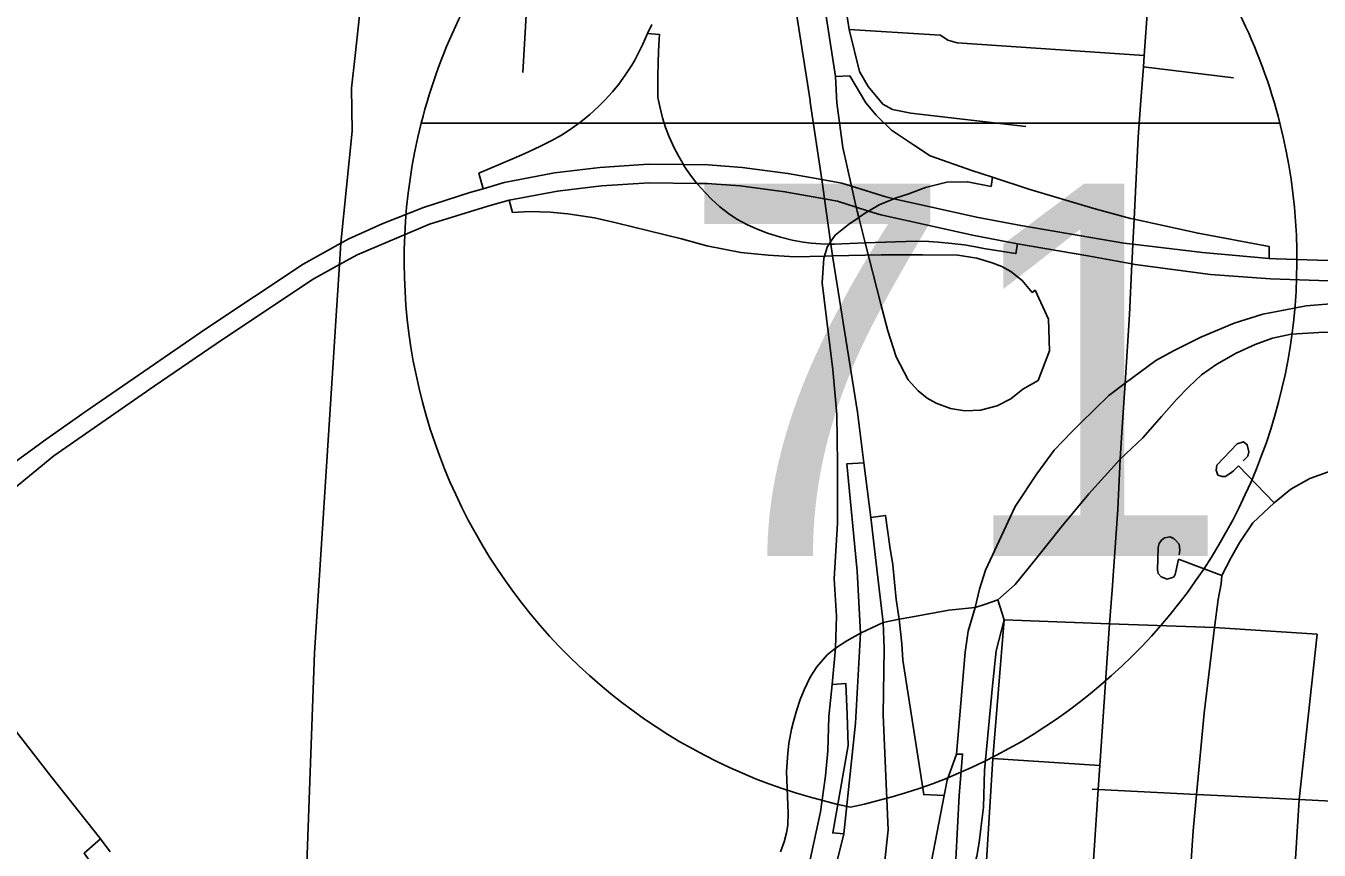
# Model space of a CAD drawing. Extents: x 1659811 to 1934326, y 644115 to 934867.
# Drawn here: x 1830172 to 1834518, y 719050 to 721819 of the extents above; entities that cross this region are included whole.
import ezdxf

# ---------------------------------------------------------------- set-up
doc = ezdxf.new("R2010")
doc.units = 0
for name, color, linetype in [('GM_X_City_Street', 7, 'Continuous'), ('GM_X_Interchange_Ramps', 7, 'Continuous'), ('GM_X_Interstate_Route', 7, 'Continuous'), ('GM_X_Interstate_Shield', 7, 'Continuous'), ('GM_X_State_Route', 7, 'Continuous')]:
    doc.layers.add(name, color=color, linetype=linetype)

msp = doc.modelspace()

# ---------------------------------------------------------------- linework, layer by layer
at = {"layer": 'GM_X_City_Street'}
for points in [[(1831841.9, 721662.2), (1831854.3, 721873.9), (1831869.5, 722158.9), (1831889.9, 722456.7), (1831911.3, 722766.1), (1831931.9, 723082.1), (1831959.1, 723502.4), (1831984, 723853.9)], [(1833919.4, 721568.4), (1833927.9, 721681.2), (1833930.4, 721719.2), (1833942.5, 721889.3), (1833952.4, 722027.6), (1833975.7, 722368.8), (1833998.3, 722709), (1834013.7, 722943.8), (1834019.9, 723045.6), (1834042.1, 723385.2), (1834053.5, 723530.4)], [(1833146.3, 721526.1), (1833085, 721538.1), (1833052.3, 721556.4), (1833002.7, 721615), (1832974.1, 721665.4), (1832938.7, 721807.3), (1832893.9, 722095.2), (1832866.8, 722268.2)], [(1832938.7, 721807.3), (1833226.6, 721788.6), (1833245.4, 721787.4), (1833270.5, 721771.5), (1833301.7, 721762.7), (1833930.4, 721719.2)], [(1833927.9, 721681.2), (1834230.6, 721645)], [(1833889.9, 721037.7), (1833892.2, 721085.6), (1833896.4, 721169.6), (1833910.2, 721445.3), (1833919.4, 721568.4)], [(1833146.3, 721526.1), (1833532.8, 721481.7)], [(1833855.1, 720454), (1833865.9, 720619.2), (1833880.5, 720850.2), (1833889, 721019.3), (1833889.9, 721037.7)], [(1833849.3, 720363.5), (1833925.4, 720435.1), (1833987.9, 720506.8), (1834039.3, 720563.8), (1834079.8, 720607), (1834123, 720646.5), (1834174.4, 720683.3), (1834238.8, 720720), (1834303.1, 720749.4), (1834361.9, 720769.7), (1834424.4, 720783.5), (1834535.7, 720789.9), (1834579, 720788)], [(1833822.2, 719923.6), (1833841.5, 720195.4), (1833849.3, 720363.5), (1833855.1, 720454)], [(1834247.2, 720340.9), (1834230.1, 720324), (1834224.3, 720320), (1834203.3, 720305.9), (1834192.1, 720306), (1834178.1, 720310.4), (1834171.8, 720327.2), (1834174.9, 720343.1), (1834242.3, 720415.3), (1834263.6, 720422), (1834276.8, 720412.2), (1834281.7, 720388.8), (1834278.8, 720374.3), (1834263, 720357.6)], [(1833397.4, 719877), (1833439, 719890.9), (1833496.3, 719942.3), (1833568.8, 720030.8), (1833651.5, 720135.5), (1833744.3, 720247.6), (1833849.3, 720363.5)], [(1834166.7, 719797.8), (1834179.4, 719892.4), (1834188.7, 719944.9), (1834190.9, 719973.4), (1834222.6, 720032.9), (1834252, 720085.3), (1834295.2, 720150.2), (1834367.5, 720216.6), (1834423.3, 720262.8), (1834486.6, 720298.3), (1834562.2, 720326.1), (1834630.1, 720349.2), (1834744.8, 720359.1), (1835370.9, 720312.2), (1835404.4, 720329.8)], [(1834367.5, 720216.6), (1834247.2, 720340.9)], [(1834045.5, 720027.7), (1834036.9, 719986.6), (1834034.8, 719976.6), (1834031.6, 719971.8), (1834028.3, 719966.9), (1834007.8, 719960.1), (1833986.9, 719968.6), (1833977.7, 719980), (1833976.3, 719986.2), (1833974.9, 719992.4), (1833977, 720067), (1833980.4, 720080.9), (1833988.6, 720092.1), (1833998.8, 720099.7), (1834017.3, 720102.5), (1834031.2, 720096.3), (1834034.3, 720092.9), (1834047.7, 720078.3), (1834050.4, 720057.5), (1834048, 720042.6)], [(1834190.9, 719973.4), (1834045.5, 720027.7)], [(1833704.2, 718173.5), (1833715.6, 718364.1), (1833735.6, 718654.9), (1833747.2, 718829.5), (1833775.3, 719253.9), (1833780.7, 719334.7), (1833814.1, 719811), (1833822.2, 719923.6)], [(1833052.9, 719815), (1833052.9, 719815), (1833107.4, 719826.7), (1833146, 719833.1), (1833273.7, 719856.1), (1833362, 719865.3), (1833397.4, 719877)], [(1832708.1, 719044.3), (1832720.8, 719078.7), (1832728, 719108.1), (1832732.7, 719133.9), (1832733.9, 719174.7), (1832728.7, 719314.2), (1832732.4, 719375.8), (1832736.5, 719408.5), (1832745.2, 719456.3), (1832751.6, 719482.9), (1832762.2, 719518.8), (1832774.2, 719556.4), (1832787.5, 719589.1), (1832808.2, 719631.3), (1832830.7, 719665.8), (1832864.7, 719706.3), (1832893.1, 719728.7), (1832930.9, 719754), (1832976.8, 719779.8), (1833052.9, 719815)], [(1833402.3, 719050.5), (1833422, 719358), (1833460.3, 719823.9)], [(1833460.3, 719823.9), (1833814.1, 719811), (1834166.7, 719797.8), (1834512, 719775.5)], [(1834065.1, 718249.3), (1834078.7, 718447), (1834074.3, 718817.8), (1834094.7, 719115), (1834106.2, 719237.8), (1834131.9, 719510.9), (1834166.7, 719797.8)], [(1834396.3, 718337.1), (1834425, 718805.3), (1834450.6, 719220.5), (1834512, 719775.5)], [(1833422, 719358), (1833780.7, 719334.7)], [(1833755, 719254.9), (1833775.3, 719253.9), (1834106.2, 719237.8), (1834340, 719226.4), (1834450.6, 719220.5), (1834646.8, 719210), (1834787, 719202.5), (1835120.1, 719196), (1835226.4, 719189.5), (1835350, 719193.2)], [(1833306.1, 718291.9), (1833303.2, 718316), (1833340.5, 718432.2), (1833357.9, 718489.2), (1833366.7, 718572.5), (1833374.1, 718643.4), (1833390, 718857), (1833402.3, 719050.5)]]:
    msp.add_lwpolyline(points, dxfattribs=at)
at = {"layer": 'GM_X_Interchange_Ramps'}
for points in [[(1831796.5, 721233.2), (1831807.6, 721192.8), (1831864.6, 721195.4), (1831934, 721193.1), (1831993.9, 721188.2), (1832082.6, 721174), (1832155.8, 721157.5), (1832375, 721103.6), (1832460.1, 721080.3), (1832574.7, 721058.4), (1832666.7, 721048.7), (1832756, 721043.7), (1832855.8, 721046), (1832883.3, 721046.7), (1833048.1, 721050.5), (1833187, 721050.5), (1833304.2, 721048.6), (1833368.4, 721038.8), (1833419.8, 721023.6), (1833451.6, 721011.3), (1833481.9, 720994.5), (1833520.7, 720963.8), (1833554.2, 720924), (1833563.6, 720931.2), (1833609.2, 720834.2), (1833612.6, 720727.2), (1833573.5, 720627.5), (1833522.3, 720598.6), (1833481.8, 720566.2), (1833436.2, 720543), (1833380.2, 720528.2), (1833327.5, 720526.1), (1833279.6, 720533.8), (1833231, 720551.9), (1833201.2, 720569.1), (1833170.6, 720593.3), (1833137.5, 720630.7), (1833096.7, 720707.8), (1833068.8, 720794.6), (1833045, 720884), (1832992.8, 721089.9), (1832971.1, 721175.7), (1832965.9, 721196.2), (1832962.7, 721210.3), (1832946.8, 721280.6), (1832917.2, 721411.1), (1832897, 721561.2), (1832892.5, 721648.7), (1832830.4, 722054.9)], [(1832276.2, 721823.7), (1832261.6, 721793.4), (1832246.1, 721757.2), (1832227, 721719.2), (1832218.2, 721704), (1832208.7, 721687.4), (1832186.7, 721653.6), (1832164.6, 721623.6), (1832143.6, 721597.8), (1832130.6, 721583.2), (1832119.1, 721570.5), (1832095.7, 721546.9), (1832067.1, 721520.9), (1832037.2, 721496.6), (1832001.5, 721470.9), (1831972.4, 721452.2), (1831940, 721433.8), (1831899.5, 721413.8), (1831847.1, 721389.8), (1831805.9, 721371.5), (1831694.7, 721324.1), (1831708.9, 721272.3)], [(1832261.6, 721793.4), (1832301.2, 721790.4), (1832300.4, 721774.7), (1832298.6, 721733.1), (1832297.4, 721693.4), (1832296.4, 721651.6), (1832296.5, 721578.1), (1832302.2, 721548.4), (1832312, 721509.8), (1832322.1, 721478), (1832334.2, 721446.1), (1832350.6, 721409.6), (1832366, 721380.3), (1832382.3, 721353), (1832385, 721348.4), (1832406.2, 721317.4), (1832427.4, 721290.2), (1832430.2, 721286.6), (1832454.6, 721259), (1832476.1, 721237.1), (1832504.4, 721211.5), (1832533, 721188.6), (1832561.3, 721169.5), (1832594.9, 721151.8), (1832627, 721137.2), (1832665, 721122.4), (1832708.2, 721108.9), (1832747.3, 721099.4), (1832784.3, 721092.8), (1832811.5, 721089.3), (1832842.8, 721086.7), (1832872, 721086.1), (1832877.7, 721085.9), (1832888.5, 721085.7), (1832992.8, 721089.9), (1833094.4, 721094), (1833129.8, 721095.4), (1833165.1, 721095.7), (1833206.7, 721094.7), (1833237.7, 721092.9), (1833283.5, 721088.7), (1833325.2, 721083.2), (1833357.9, 721077.8), (1833391.8, 721071.1), (1833497.9, 721054.5), (1833499.5, 721054.2), (1833504.9, 721086.6)], [(1834349.7, 721038.2), (1834349.7, 721078.2), (1834111.4, 721122.4), (1833896.4, 721169.6), (1833883.8, 721172.3), (1833760.6, 721205.4), (1833542.2, 721270.9), (1833420.8, 721311.5), (1833350.7, 721333.7), (1833211.6, 721382.4), (1833155.5, 721419.4), (1833080.7, 721468.5), (1833030, 721519.4), (1832995.3, 721560.3), (1832941, 721651.3), (1832892.5, 721648.7)], [(1835070.3, 721013.9), (1834373.6, 721036.1), (1834349.7, 721038.2), (1834125.7, 721058), (1833892.2, 721085.6), (1833862.1, 721089.2), (1833750.5, 721108.5), (1833515.3, 721148.1), (1833366.5, 721176.5), (1833221.7, 721209.4), (1833089, 721238.6), (1833061.6, 721244.6), (1832946.8, 721280.6), (1832914.6, 721290.7), (1832846.6, 721303), (1832732.5, 721323.6), (1832578.9, 721343.3), (1832464.8, 721352.1), (1832382.3, 721353), (1832265.1, 721354.3), (1832100.6, 721343.3), (1831949.2, 721325.8), (1831779.9, 721293.4), (1831708.9, 721272.3), (1831663.9, 721259.9), (1831508.1, 721209.4), (1831369.9, 721154.6), (1831258, 721104.1), (1831230.7, 721088.9), (1831104.4, 721018.5), (1830777.5, 720801.2), (1830569.1, 720658.5), (1830371.6, 720522.4), (1830231.2, 720423.7), (1830213.6, 720410.9), (1830095.2, 720324.9)], [(1833420.8, 721311.5), (1833415.6, 721280), (1833337, 721295.7), (1833267.1, 721294.2), (1833195.8, 721276.7), (1833136.1, 721253.4), (1833096.8, 721241.8), (1833089, 721238.6), (1833040, 721218.5), (1833004.1, 721197.3), (1832990.6, 721189.4), (1832971.1, 721175.7), (1832936.7, 721151.5), (1832891.6, 721116.6), (1832876.6, 721093.3), (1832872, 721086.1), (1832865.4, 721075.8), (1832855.8, 721046), (1832853.7, 721039.4), (1832848.7, 720956.4), (1832884.4, 720663.6), (1832897.1, 720513.4), (1832899.6, 720347.9), (1832899.6, 720149.3), (1832888.6, 719961.8), (1832896, 719836.8), (1832893.1, 719728.7), (1832881.3, 719607), (1832870.8, 719499.5), (1832866.9, 719383.7), (1832859.5, 719300.5), (1832842.8, 719179), (1832804.8, 719003.6)], [(1830127.9, 720260.5), (1830266.4, 720374.5), (1830603.3, 720608.7), (1830811.3, 720751.1), (1831135.9, 720966.9), (1831226.1, 721017.1), (1831285.2, 721050.1), (1831528.7, 721152.6), (1831724.9, 721213.9), (1831796.5, 721233.2), (1831958.6, 721264.2), (1832106.2, 721281.3), (1832266.8, 721292), (1832427.4, 721290.2), (1832462.1, 721289.9), (1832572.5, 721281.4), (1832722.9, 721262), (1832855.9, 721238), (1832899.6, 721230.1), (1832962.7, 721210.3), (1833004.1, 721197.3), (1833045.5, 721184.3), (1833208.2, 721148.7), (1833353.8, 721115.6), (1833504.9, 721086.6), (1833741.3, 721046.9), (1833889, 721019.3), (1833899.8, 721017.3), (1834153.6, 720984), (1834355, 720969.7), (1834743.9, 720955.6)], [(1832988.1, 720351.8), (1832930.7, 720347.8), (1832966, 719988), (1832976.8, 719779.8), (1832959.7, 719477), (1832920.7, 719105.6), (1832862.3, 718871.4)], [(1833257.8, 719233.6), (1833189.4, 719236.9), (1833119.3, 719688.8), (1833115.6, 719743.9), (1833107.4, 719826.7), (1833096.3, 719891.9), (1833085.8, 720008.4), (1833075.9, 720070.4), (1833060.5, 720174.9), (1833011.4, 720167.9)], [(1832979.3, 718311.1), (1833044.2, 718309.7), (1833074.8, 718413.6), (1833090.3, 718460.1), (1833110.1, 718507.8), (1833194.8, 718681.6), (1833289.7, 718832.1), (1833316, 718880.5), (1833351.8, 718971.8), (1833368, 719029.9), (1833375.8, 719076), (1833381.2, 719122.7), (1833390.1, 719194.5), (1833393.2, 719318.4), (1833421, 719602), (1833433.2, 719720.3), (1833460.3, 719823.9), (1833439, 719890.9)], [(1832881.3, 719607), (1832927.2, 719610.7), (1832932.7, 719505.9), (1832935.5, 719402), (1832883.6, 719108.2), (1832920.7, 719105.6)], [(1833289.7, 718832.1), (1833259.1, 718837.8), (1833284.9, 718931.8), (1833297.4, 719019.1), (1833308.5, 719234.5), (1833320.3, 719373.3), (1833299.4, 719372.5)], [(1830422.9, 719088), (1830368.2, 719040.2), (1830434.1, 718947.2), (1830494.9, 718872.9), (1830597.9, 718766.5), (1830694.2, 718687.1), (1830787.2, 718624.6), (1830919, 718551.9), (1831042.3, 718494.5), (1831077.1, 718487.8)]]:
    msp.add_lwpolyline(points, dxfattribs=at)
at = {"layer": 'GM_X_Interstate_Route'}
for points in [[(1832897.6, 720956.4), (1832883.3, 721046.7), (1832877.7, 721085.9), (1832876.6, 721093.3), (1832855.9, 721238), (1832847.8, 721295), (1832846.6, 721303), (1832808, 721563.4), (1832807.4, 721568.1), (1832722.3, 722110.2), (1832672.4, 722547.3), (1832599.9, 723066.7), (1832566.1, 723301.1), (1832553.1, 723390.7), (1832492.7, 723837.7), (1832456.9, 724070.6), (1832447.9, 724162.5), (1832434.1, 724326.5), (1832421, 724497.7), (1832425.5, 724670.8), (1832439, 724919.4), (1832462.7, 725211)], [(1832988.1, 720351.8), (1832966.6, 720521.2), (1832897.6, 720956.4)], [(1833216.1, 719013.9), (1833257.8, 719233.6), (1833268.2, 719286), (1833299.4, 719372.5), (1833328.9, 719715.5), (1833339, 719786.2), (1833362, 719865.3), (1833376.6, 719926.8), (1833396.9, 719991.2), (1833496.3, 720204.2), (1833569.1, 720313.9), (1833627.9, 720394.1), (1833687.7, 720456.1), (1833715.4, 720483.4), (1833765.8, 720533.1), (1833811.7, 720578), (1833865.9, 720619.2), (1833969.1, 720695.7), (1834028.8, 720727.4), (1834120.1, 720773), (1834232.1, 720820.5), (1834328.6, 720850.4), (1834399.1, 720864.6), (1834474.9, 720878.9), (1834583.5, 720888.2)], [(1833025.7, 718797.9), (1833042.9, 718869.9), (1833070.3, 719118.5), (1833053.1, 719505), (1833056.8, 719727.4), (1833052.9, 719815), (1833037.4, 719947.2), (1833011.4, 720167.9), (1832988.1, 720351.8)], [(1829279.7, 719988.5), (1829335.4, 719974.2), (1829419.9, 719949.6), (1829492.6, 719926.1), (1829558.8, 719895.2), (1829636.5, 719857.4), (1829673.1, 719839.5), (1829678.3, 719837), (1829696.6, 719826.1), (1829762.7, 719786.7), (1829911.1, 719676.3), (1830040.2, 719562.8), (1830120.5, 719473.6), (1830256.7, 719298.4), (1830402, 719115.2), (1830422.9, 719088), (1830455.9, 719045.2)]]:
    msp.add_lwpolyline(points, dxfattribs=at)
at = {"layer": 'GM_X_Interstate_Shield'}
for p, q in [((1831500.7, 721492), (1834386.2, 721492)), ((1834386.2, 721492), (1831500.7, 721492)), ((1834386.2, 721492), (1831500.7, 721492))]:
    msp.add_line(p, q, dxfattribs=at)
for centre, start, end in [((1833318.5, 721032.2), 141.669, 165.8066), ((1832568.5, 721032.2), 14.1934, 38.331), ((1833318.5, 721032.2), 165.8066, 258.463), ((1832568.5, 721032.2), 281.537, 14.1934)]:
    msp.add_arc(centre, 1875, start, end, dxfattribs=at)
at = {"layer": 'GM_X_State_Route'}
for points in [[(1831278.7, 721719.5), (1831298.7, 721906.7), (1831317.1, 722191.2), (1831339, 722509.2), (1831357.1, 722800.4), (1831378.9, 723115.5), (1831393.1, 723512.9), (1831423.2, 723886.1)], [(1831213.9, 720828.3), (1831226.1, 721017.1), (1831230.7, 721088.9), (1831268.5, 721465.6), (1831267, 721610.3), (1831278.7, 721719.5)], [(1831203.7, 720670.8), (1831213.9, 720828.3)], [(1831106.5, 718727.1), (1831142, 719712.9), (1831203.7, 720670.8)]]:
    msp.add_lwpolyline(points, dxfattribs=at)

# ---------------------------------------------------------------- texts
at = {"layer": 'GM_X_Interstate_Shield'}
msp.add_text('71', height=1250, dxfattribs=at).set_placement((1832366, 720038.9))

doc.saveas('drawing.dxf')
